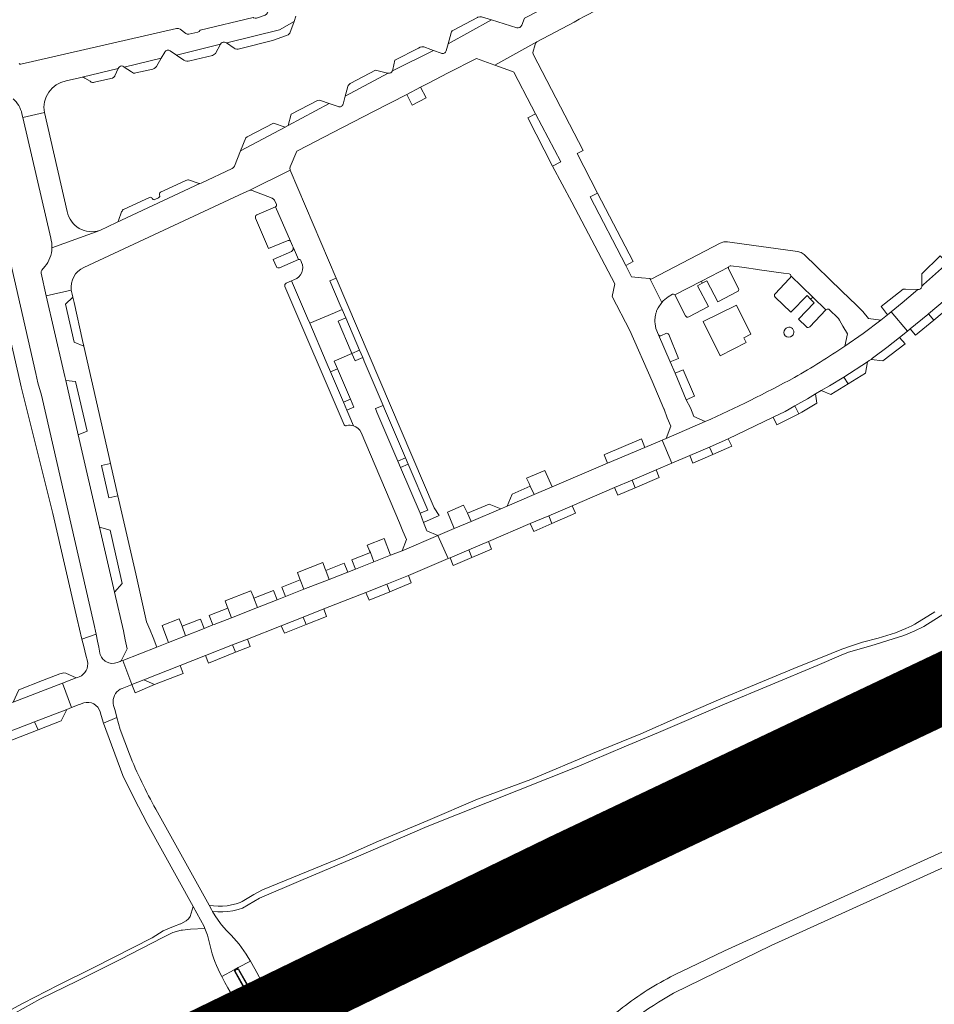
# Model space of a CAD drawing. Header units: metres. Extents: x 166325 to 190320, y 381923 to 404576.
# Tile 791 of 1056: x 177010 to 177208, y 395923 to 396137. Entities that reach past the tile are written whole.
import ezdxf

# ---------------------------------------------------------------- set-up
doc = ezdxf.new("R2010")
doc.units = ezdxf.units.M
for name, color, linetype, lineweight in [('B-WE-VH-VERHARDING_ASFALT-GV', 8, 'Continuous', 18), ('B-WE-VH-VERHARDING_BETONSTRAATSTEEN-GV', 8, 'Continuous', 18), ('B-WE-VH-VERHARDING_HALFVERHARDING-GV', 8, 'Continuous', 18), ('B-WE-VH-VERHARDING_N-WEG', 8, 'Continuous', 18), ('B-WE-VH-VERHARDING_STRAATBAKSTEEN-GV', 8, 'Continuous', 18)]:
    doc.layers.add(name, color=color, linetype=linetype, lineweight=lineweight)

msp = doc.modelspace()

# ---------------------------------------------------------------- linework, layer by layer
at = {"layer": 'B-WE-VH-VERHARDING_ASFALT-GV', "flags": 128}
for points in [[(176999.403, 396122.527), (176998.92, 396124.441), (176987.258, 396175.69), (176983.496, 396174.885), (176995.541, 396122.469), (176995.926, 396120.795), (177010.236, 396058.521), (177010.55, 396057.155), (177017.398, 396029.755), (177022.67, 396006.84), (177023.723, 396002.535), (177026.788, 396003.598), (177026.318, 396005.904), (177014.939, 396055.383), (177014.149, 396058.043), (177013.735, 396060.072)], [(177126.147, 395952.753), (177126.067, 395952.924), (177125.846, 395953.395), (177124.563, 395956.134), (177124.304, 395956.688), (177122.109, 395955.754), (177114.315, 395952.437), (177107.165, 395949.31), (177099.837, 395946.126), (177092.442, 395942.825), (177086.176, 395939.911), (177085.709, 395939.692), (177077.952, 395936.066), (177078.107, 395935.739), (177079.427, 395932.96), (177079.64, 395932.513), (177079.991, 395931.773), (177080.465, 395930.775), (177080.682, 395930.88)], [(177127.904, 395949), (177127.711, 395949.411), (177126.462, 395952.08), (177126.242, 395952.55), (177126.147, 395952.753), (177080.682, 395930.88), (177080.465, 395930.775), (177080.974, 395929.827), (177081.266, 395929.284), (177081.565, 395928.727), (177082.935, 395926.176), (177083.235, 395925.617), (177089.799, 395929.086), (177091.466, 395930.001), (177093.392, 395931.059), (177102.845, 395936.15), (177110.408, 395939.952), (177118.69, 395944.229), (177126.51, 395948.319)], [(177060.222, 395932.79), (177057.599, 395931.369), (177056.719, 395930.893), (177054.003, 395929.422), (177054.69, 395928.159), (177055.348, 395926.979), (177056.329, 395925.265), (177058.951, 395926.665), (177056.793, 395930.634), (177056.796, 395930.806), (177056.919, 395930.959), (177057.106, 395931.081), (177057.377, 395931.148), (177057.615, 395931.106), (177059.902, 395927.172), (177062.591, 395928.608), (177061.214, 395931.083)]]:
    msp.add_lwpolyline(points, close=True, dxfattribs=at)
for points in [[(177211.153, 395995.862), (177206.28, 395993.22), (177199.346, 395989.676), (177192.618, 395986.308), (177190.499, 395985.333), (177187.063, 395983.752), (177177.491, 395979.495), (177170.669, 395976.53), (177160.443, 395972.112), (177154.35, 395969.526), (177144.24, 395965.171), (177135.737, 395961.512), (177127.787, 395958.171), (177124.304, 395956.688), (177124.563, 395956.134), (177125.846, 395953.395), (177126.067, 395952.924), (177126.147, 395952.753), (177141.114, 395959.484), (177151.38, 395964.055), (177161.153, 395968.335), (177170.068, 395972.237), (177177.944, 395975.666), (177183.723, 395978.251), (177189.469, 395980.772), (177194.316, 395983.015), (177200.628, 395986.077), (177206.867, 395989.195), (177213.492, 395992.748)], [(177213.492, 395992.748), (177206.867, 395989.195), (177200.628, 395986.077), (177194.316, 395983.015), (177189.469, 395980.772), (177183.723, 395978.251), (177177.944, 395975.666), (177170.068, 395972.237), (177161.153, 395968.335), (177151.38, 395964.055), (177141.114, 395959.484), (177126.147, 395952.753), (177126.242, 395952.55), (177126.462, 395952.08), (177127.711, 395949.411), (177127.904, 395949), (177134.069, 395952.016), (177139.759, 395954.745), (177144.998, 395957.191), (177156.09, 395962.137), (177169.548, 395967.986), (177182.225, 395973.553), (177194.784, 395979.261), (177197.897, 395980.714), (177201.36, 395982.329), (177209.678, 395986.49)], [(177034.004, 395977.634), (177032.033, 395982.93), (177031.311, 395985.545), (177028.361, 395984.298), (177032.596, 395973.013), (177035.04, 395968.006), (177037.88, 395962.619), (177047.833, 395944.577), (177050.201, 395940.284), (177050.371, 395939.859), (177050.96, 395938.388), (177051.505, 395936.106)], [(177151.95, 395925.802), (177173.052, 395936.162), (177223.796, 395959.15), (177234.79, 395963.916), (177240.525, 395966.395), (177239.173, 395969.616), (177162.983, 395935.032), (177153.481, 395930.442)], [(177056.028, 395938.387), (177055.051, 395939.381), (177053.982, 395940.634), (177053.725, 395940.935), (177052.565, 395942.583), (177052.03, 395943.544), (177051.813, 395943.935), (177051.26, 395944.932), (177039.74, 395965.676)], [(177061.03, 395923.029), (177061.973, 395923.518), (177064.702, 395924.932), (177078.222, 395931.659), (177078.525, 395931.754), (177078.847, 395931.781), (177079.064, 395931.753), (177079.497, 395931.625), (177079.91, 395931.431), (177080.276, 395931.103), (177080.465, 395930.775), (177079.991, 395931.773), (177079.64, 395932.513), (177079.427, 395932.96), (177078.107, 395935.739), (177077.952, 395936.066), (177076.966, 395935.605), (177062.591, 395928.608), (177059.902, 395927.172), (177058.951, 395926.665), (177056.329, 395925.265), (177053.914, 395923.942), (177049.015, 395921.181)], [(177054.003, 395929.422), (177056.719, 395930.893), (177057.599, 395931.369), (177060.222, 395932.79)], [(177068.573, 395917.887), (177080.533, 395924.19), (177083.235, 395925.617), (177082.935, 395926.176), (177081.565, 395928.727), (177081.266, 395929.284), (177080.974, 395929.827), (177080.465, 395930.775), (177080.628, 395930.327), (177080.659, 395929.692), (177080.514, 395929.178), (177080.183, 395928.687), (177079.719, 395928.312), (177066.65, 395921.549)]]:
    msp.add_lwpolyline(points, dxfattribs=at)
at = {"layer": 'B-WE-VH-VERHARDING_ASFALT-GV'}
for points in [[(177039.74, 395965.676, -0.0324431), (177034.004, 395977.634)], [(177060.222, 395932.79, 0.0638548), (177056.028, 395938.387)], [(177051.505, 395936.106, 0.0679395), (177054.003, 395929.422)], [(177153.481, 395930.442, 0.0518871), (177142.165, 395923.663)], [(177135.82, 395913.464, -0.0771369), (177151.95, 395925.802)], [(177142.165, 395923.663, 0.0444289), (177132.586, 395915.167)]]:
    msp.add_lwpolyline(points, format="xyb", dxfattribs=at)
at = {"layer": 'B-WE-VH-VERHARDING_BETONSTRAATSTEEN-GV', "flags": 128}
for points in [[(177148.063, 396149.647), (177144.249, 396148.533), (177139.079, 396146.698), (177138.637, 396146.857), (177129.808, 396142.313), (177129.254, 396142.028), (177119.624, 396137.072), (177119.029, 396135.529)], [(177064.469, 396139.605), (177063.919, 396138.183), (177063.74, 396137.892), (177063.459, 396137.7), (177061.56, 396137.061), (177061.225, 396137.034), (177060.916, 396137.137), (177060.829, 396137.199), (177049.329, 396134.458), (177049.123, 396134.182), (177048.818, 396134.024), (177046.859, 396133.584), (177046.516, 396133.591), (177046.215, 396133.712), (177045.012, 396134.635), (177044.669, 396134.796), (177044.236, 396134.816), (177010.499, 396127.117), (177010.287, 396127.111), (177010.106, 396127.223)], [(177066.543, 396134.53), (177069.691, 396136.347), (177070.1, 396137.504)], [(177094.106, 396120.543), (177097.098, 396122.086), (177098.996, 396123.064), (177102.972, 396125.114), (177109.238, 396128.345), (177113.211, 396126.892), (177122.3, 396131.909), (177130.369, 396136.19)], [(177117.937, 396134.964), (177112.449, 396136.687), (177103.079, 396131.517), (177102.664, 396129.998)], [(177042.87, 396129.955), (177044.201, 396129.054), (177053.758, 396131.396), (177053.899, 396131.61), (177054.099, 396131.771), (177054.339, 396131.863), (177054.595, 396131.877), (177054.843, 396131.812), (177055.021, 396131.706), (177055.374, 396131.792), (177066.543, 396134.53)], [(177101.564, 396129.482), (177099.877, 396130.078), (177090.988, 396125.613)], [(177020.301, 396123.45), (177023.218, 396124.123), (177023.746, 396124.25), (177031.606, 396126.141), (177031.707, 396126.364), (177031.875, 396126.541), (177032.091, 396126.656), (177032.332, 396126.695), (177032.572, 396126.655), (177032.788, 396126.54), (177032.886, 396126.449), (177040.921, 396128.383), (177041.677, 396129.701)], [(177090.112, 396125.106), (177080.786, 396120.177), (177080.31, 396118.415)], [(177024.117, 396083.054), (177058.839, 396099.197), (177059.967, 396099.721), (177068.861, 396104.139), (177068.836, 396104.267), (177068.793, 396104.483), (177068.859, 396104.815), (177070.314, 396108.219), (177070.587, 396108.416), (177078.117, 396112.298), (177086.896, 396116.825), (177094.106, 396120.543)], [(177079.231, 396117.891), (177077.311, 396118.571), (177068.39, 396113.818), (177067.727, 396113.465), (177058.116, 396108.345), (177056.755, 396104.982), (177056.58, 396104.688), (177056.303, 396104.487), (177049.57, 396101.324), (177049.248, 396101.241), (177031.192, 396092.756), (177027.57, 396091.055), (177017.231, 396087.299)], [(177010.718, 396116.33), (177010.904, 396115.524), (177015.575, 396116.605)], [(177015.575, 396116.605), (177010.904, 396115.524), (177016.955, 396089.374)], [(177020.55, 396095.141), (177015.575, 396116.605)], [(177017.231, 396087.299), (177027.57, 396091.055)], [(177015.661, 396083.241), (177015.008, 396082.455), (177014.874, 396082.148), (177014.881, 396081.814), (177015.999, 396076.927), (177021.406, 396078.103)], [(177027.63, 395999.47), (177027.362, 396000.787), (177027.092, 396002.108), (177026.788, 396003.598), (177023.723, 396002.535), (177024.112, 396000.945), (177024.581, 395999.032), (177024.891, 395997.756)], [(177032.564, 395997.936), (177032.227, 395997.804), (177031.976, 395997.705), (177031.337, 395997.455)], [(177032.426, 395991.862), (177033.523, 395992.294), (177034.279, 395992.592), (177034.549, 395992.698), (177032.564, 395997.936)], [(177023.113, 395994.372), (177022.727, 395994.225), (177022.446, 395994.118), (177021.522, 395993.761), (177019.483, 395992.972), (177021.448, 395987.702), (177023.129, 395988.347), (177023.4, 395988.451), (177023.93, 395988.654), (177024.109, 395988.716)], [(177027.648, 395986.797), (177027.873, 395986.009), (177028.361, 395984.298), (177031.311, 395985.545), (177030.886, 395987.083), (177030.585, 395988.174), (177030.501, 395988.585), (177030.473, 395989.004)]]:
    msp.add_lwpolyline(points, dxfattribs=at)
at = {"layer": 'B-WE-VH-VERHARDING_BETONSTRAATSTEEN-GV'}
for points in [[(177130.369, 396136.19, -0.0596154), (177148.982, 396144.206)], [(177119.029, 396135.529, -0.4015894), (177117.937, 396134.964)], [(177041.677, 396129.701, -0.4577982), (177042.87, 396129.955)], [(177102.664, 396129.998, -0.4653935), (177101.564, 396129.482)], [(177090.988, 396125.613, -0.3045319), (177090.112, 396125.106)], [(177015.575, 396116.605, -0.4119785), (177020.301, 396123.45)], [(177008.783, 396119.586, -0.1624183), (177010.718, 396116.33)], [(177080.31, 396118.415, -0.433634), (177079.231, 396117.891)], [(177027.57, 396091.055, -0.4530582), (177020.55, 396095.141)], [(177016.955, 396089.374, -0.0810051), (177017.231, 396087.299)], [(177017.231, 396087.299, -0.1715731), (177015.661, 396083.241)], [(177021.406, 396078.103, -0.3278381), (177024.117, 396083.054)], [(177024.891, 395997.756, -0.3781862), (177023.113, 395994.372)], [(177031.337, 395997.455, -0.4652621), (177027.63, 395999.47)], [(177030.473, 395989.004, -0.3074501), (177032.426, 395991.862)], [(177024.109, 395988.716, -0.4202562), (177027.648, 395986.797)]]:
    msp.add_lwpolyline(points, format="xyb", dxfattribs=at)
at = {"layer": 'B-WE-VH-VERHARDING_BETONSTRAATSTEEN-GV', "flags": 128}
for points in [[(177097.098, 396122.086), (177094.106, 396120.543), (177095.308, 396118.195), (177098.315, 396119.789)], [(177066.693, 395921.97), (177079.653, 395928.581), (177079.943, 395928.797), (177080.084, 395928.935), (177080.389, 395929.412), (177080.478, 395929.756), (177080.45, 395930.152), (177080.258, 395930.743), (177079.978, 395931.128), (177079.545, 395931.431), (177079.038, 395931.584), (177078.562, 395931.569), (177065.036, 395924.848)], [(177059.703, 395927.289), (177057.664, 395930.881), (177057.495, 395930.973), (177057.306, 395930.954), (177057.065, 395930.871), (177056.959, 395930.723), (177056.925, 395930.609), (177059.011, 395926.906)]]:
    msp.add_lwpolyline(points, close=True, dxfattribs=at)
at = {"layer": 'B-WE-VH-VERHARDING_HALFVERHARDING-GV', "flags": 128}
msp.add_lwpolyline([(177168.69, 396068.575), (177165.588, 396074.881), (177158.319, 396071.306), (177162.003, 396063.901), (177167.662, 396066.779), (177167.126, 396067.805)], close=True, dxfattribs=at)
at = {"layer": 'B-WE-VH-VERHARDING_HALFVERHARDING-GV'}
for points in [[(177177.609, 396068.2, 1.1209704), (177176.104, 396069.704)], [(177176.104, 396069.704, 0.9619774), (177177.609, 396068.2)]]:
    msp.add_lwpolyline(points, format="xyb", dxfattribs=at)
at = {"layer": 'B-WE-VH-VERHARDING_HALFVERHARDING-GV', "flags": 128}
for points in [[(177208.527, 396008.438), (177204.188, 396005.741), (177203.569, 396005.411), (177202.298, 396004.839), (177200.015, 396003.883), (177196.291, 396002.769), (177192.884, 396001.851), (177190.678, 396001.172), (177188.372, 396000.385), (177186.092, 395999.411), (177178.002, 395996.165), (177169.453, 395992.648), (177162.208, 395989.591), (177153.007, 395985.64), (177144.864, 395982.003), (177134.4, 395977.764), (177121.001, 395972.116), (177109.426, 395967.837), (177098.707, 395963.274), (177088.011, 395958.788), (177080.311, 395955.395), (177062.856, 395948.194), (177060.987, 395947.215), (177058.427, 395945.703), (177058.042, 395945.504), (177057.11, 395945.188), (177056.155, 395944.948), (177055.184, 395944.786), (177054.203, 395944.703), (177053.218, 395944.7), (177052.236, 395944.776), (177051.26, 395944.932), (177051.813, 395943.935), (177052.03, 395943.544), (177053.138, 395943.464), (177054.25, 395943.463), (177055.358, 395943.542), (177056.457, 395943.701), (177057.543, 395943.938), (177058.541, 395944.231), (177062.193, 395946.406), (177071.169, 395950.278), (177083.62, 395955.519), (177098.52, 395961.911), (177131.012, 395974.902), (177141.222, 395979.168), (177148.702, 395982.293), (177163.005, 395988.46), (177183.044, 395996.829), (177188.278, 395999.044), (177189.853, 395999.711), (177194.646, 396001.065), (177201.806, 396003.31), (177204.108, 396004.25), (177206.153, 396005.269), (177211.059, 396008.403)], [(177007.347, 395920.518), (177014.618, 395924.523), (177022.752, 395928.514), (177031.982, 395933.11), (177041.267, 395937.884), (177043.388, 395938.975), (177045.234, 395939.457), (177045.483, 395939.486), (177047.249, 395939.695), (177050.371, 395939.859), (177050.201, 395940.284), (177047.833, 395944.577), (177047.2, 395942.466), (177046.818, 395941.92), (177046.305, 395941.488), (177045.167, 395940.876), (177045.108, 395940.855), (177043.544, 395940.31), (177041.289, 395939.335), (177038.942, 395937.796), (177026.272, 395931.378), (177018.587, 395927.602), (177011.016, 395923.688), (177007.371, 395921.684)]]:
    msp.add_lwpolyline(points, dxfattribs=at)
at = {"layer": 'B-WE-VH-VERHARDING_N-WEG', "const_width": 15, "flags": 128}
msp.add_lwpolyline([(176774.264, 395699.636), (176896.784, 395801.268), (176957.882, 395853.988), (176996.882, 395882.318), (177044.499, 395912.234), (177128.703, 395953.11), (177217.269, 395995.142), (177251.28, 396019.619), (177273.955, 396039.564), (177292.095, 396060.867), (177316.614, 396101.756), (177333.847, 396151.163), (177340.892, 396185.971), (177341.799, 396228.126), (177339.531, 396251.016), (177324.8, 396437.116), (177307.389, 396676.136), (177285.665, 396956.696), (177283.093, 397067.616), (177287.503, 397121.973), (177292.647, 397157.233), (177345.028, 397488.163)], dxfattribs=at)
at = {"layer": 'B-WE-VH-VERHARDING_STRAATBAKSTEEN-GV', "flags": 128}
for points in [[(177065, 396132.247), (177068.058, 396133.303), (177068.392, 396133.469), (177068.685, 396133.702), (177068.802, 396133.83), (177069.691, 396136.347), (177066.543, 396134.53), (177055.374, 396131.792), (177055.021, 396131.706), (177056.698, 396130.582), (177056.962, 396130.42), (177057.258, 396130.331), (177057.567, 396130.321), (177057.889, 396130.398)], [(177112.449, 396136.687), (177110.318, 396137.356), (177109.965, 396137.376), (177109.545, 396137.265), (177109.409, 396137.194), (177104.211, 396134.474), (177103.952, 396134.284), (177103.809, 396134.09), (177103.722, 396133.866), (177103.079, 396131.517)], [(177052.034, 396128.978), (177052.481, 396129.264), (177052.658, 396129.407), (177053.758, 396131.396), (177044.201, 396129.054), (177045.832, 396127.95), (177046.125, 396127.8), (177046.445, 396127.725), (177046.774, 396127.729), (177047.071, 396127.803)], [(177099.877, 396130.078), (177099.335, 396130.269), (177097.778, 396130.819), (177097.385, 396130.861), (177096.995, 396130.747), (177096.652, 396130.569), (177091.563, 396127.929), (177091.073, 396125.956), (177090.988, 396125.613)], [(177039.697, 396126.372), (177039.87, 396126.553), (177040.921, 396128.383), (177032.886, 396126.449), (177034.445, 396125.412), (177034.669, 396125.248), (177034.93, 396125.156), (177035.206, 396125.141), (177035.431, 396125.189), (177039.055, 396126.004), (177039.396, 396126.153)], [(177029.985, 396123.953), (177030.311, 396124.07), (177030.601, 396124.259), (177030.841, 396124.508), (177030.874, 396124.554), (177031.606, 396126.141), (177023.746, 396124.25), (177024.013, 396124.232), (177024.262, 396124.136), (177024.338, 396124.088), (177025.513, 396123.371), (177025.735, 396123.221), (177025.991, 396123.142), (177026.26, 396123.143), (177026.43, 396123.186)], [(177077.311, 396118.571), (177075.432, 396119.237), (177075.101, 396119.286), (177074.773, 396119.213), (177069.075, 396116.278), (177068.39, 396113.818)], [(177122.034, 396116.314), (177120.315, 396115.43), (177125.721, 396104.979), (177127.502, 396105.915)], [(177067.727, 396113.465), (177065.205, 396114.284), (177059.539, 396111.365), (177059.247, 396111.139), (177058.116, 396108.345)], [(177135.459, 396099.166), (177133.861, 396098.337), (177141.569, 396083.483), (177143.166, 396084.313)], [(177211.269, 396083.972), (177209.947, 396085.355), (177209.739, 396085.555), (177205.713, 396081.656), (177205.736, 396078.992), (177206.127, 396079.331), (177208.715, 396081.632)], [(177078.847, 396080.736), (177077.468, 396080.147), (177079.709, 396074.895), (177080.11, 396073.954), (177080.895, 396072.114), (177083.882, 396065.114), (177084.565, 396063.515), (177084.891, 396062.75), (177088.981, 396053.165), (177089.297, 396052.425), (177093.832, 396041.798), (177094.421, 396040.418), (177098.655, 396030.495), (177097, 396029.789), (177097.72, 396027.821), (177101.133, 396029.284), (177100.073, 396030.994)], [(177020.21, 396058.594), (177022.292, 396058.367), (177024.851, 396047.599), (177022.933, 396046.764), (177027.527, 396026.807), (177029.836, 396026.117), (177032.165, 396015.867), (177032.446, 396014.583), (177030.777, 396012.688), (177032.706, 396004.306), (177033.055, 396002.344), (177033.487, 396000.414), (177032.227, 395997.804), (177032.564, 395997.936), (177039.922, 396000.821), (177039.128, 396002.887), (177038.524, 396004.461), (177037.729, 396006.273), (177035.372, 396016.645), (177031.526, 396033.571), (177029.576, 396033.128), (177027.98, 396040.149), (177029.931, 396040.592), (177029.491, 396042.53), (177024.151, 396066.033), (177022.021, 396066.83), (177020.15, 396075.067), (177021.749, 396076.608), (177021.607, 396077.231), (177021.406, 396078.103), (177015.999, 396076.927), (177019.572, 396061.316), (177020.024, 396059.4)], [(177022.013, 396075.444), (177021.749, 396076.608), (177020.15, 396075.067), (177022.021, 396066.83), (177024.151, 396066.033), (177023.872, 396067.261)], [(177204.384, 396077.82), (177204.877, 396078.247), (177204.82, 396078.255), (177202.171, 396078.337), (177201.691, 396078.317), (177197.636, 396075.172), (177196.911, 396074.609), (177197.178, 396074.265), (177198.319, 396072.794), (177199.105, 396073.434), (177201.465, 396075.357)], [(177211.937, 396074.696), (177210.758, 396076.062), (177207.163, 396072.982), (177208.305, 396071.644)], [(177208.305, 396071.644), (177207.163, 396072.982), (177207.023, 396072.862), (177203.23, 396069.731), (177204.395, 396068.359)], [(177083.882, 396065.114), (177080.895, 396072.114), (177079.25, 396071.412), (177082.099, 396064.736), (177082.237, 396064.412)], [(177202.107, 396066.495), (177200.913, 396067.873), (177198.148, 396065.71), (177195.356, 396063.582), (177195.048, 396063.363), (177194.736, 396063.142), (177197.286, 396062.818)], [(177193.965, 396062.605), (177188.851, 396059.269), (177189.743, 396057.823), (177193.528, 396060.179)], [(177080.399, 396053.841), (177081.916, 396054.49), (177079.084, 396061.109), (177077.566, 396060.461)], [(177154.044, 396060.857), (177152.248, 396060.131), (177154.689, 396054.394), (177156.49, 396055.165)], [(177022.292, 396058.367), (177020.21, 396058.594), (177022.933, 396046.764), (177024.851, 396047.599)], [(177189.743, 396057.823), (177188.851, 396059.269), (177185.757, 396057.436), (177183.944, 396056.364), (177186.027, 396055.509)], [(177182.957, 396053.633), (177182.725, 396055.643), (177180.957, 396054.597), (177178.194, 396053.052), (177179.084, 396051.362), (177179.751, 396051.694)], [(177093.832, 396041.798), (177089.297, 396052.425), (177088.981, 396053.165), (177087.325, 396052.458), (177087.641, 396051.718), (177092.177, 396041.091)], [(177179.084, 396051.362), (177178.194, 396053.052), (177176.089, 396051.875), (177173.511, 396050.617), (177174.3, 396048.982)], [(177148.128, 396039.2), (177151.525, 396040.651), (177149.48, 396045.661), (177145.739, 396044.07), (177137.637, 396040.623), (177125.649, 396035.522), (177121.691, 396033.838), (177115.884, 396031.368), (177114.516, 396030.785), (177108.07, 396028.043), (177104.417, 396026.488), (177100.825, 396024.96), (177103.12, 396019.968), (177103.515, 396020.136), (177107.558, 396021.864), (177111.848, 396023.697), (177120.854, 396027.545), (177124.872, 396029.262), (177129.954, 396031.434), (177139.143, 396035.36), (177142.957, 396036.99)], [(177145.739, 396044.07), (177144.97, 396045.915), (177144.486, 396045.708), (177137.152, 396042.573), (177136.907, 396042.468), (177137.637, 396040.623)], [(177164.559, 396044.358), (177163.798, 396045.895), (177159.69, 396044.14), (177160.411, 396042.534)], [(177159.69, 396044.14), (177155.478, 396042.34), (177156.112, 396040.643), (177160.411, 396042.534)], [(177031.526, 396033.571), (177031.166, 396035.157), (177029.931, 396040.592), (177027.98, 396040.149), (177029.576, 396033.128)], [(177097, 396029.789), (177098.655, 396030.495), (177094.421, 396040.418), (177092.765, 396039.711)], [(177124.011, 396039.091), (177120.075, 396037.403), (177120.605, 396036.232), (177120.873, 396035.643), (177121.691, 396033.838), (177125.649, 396035.522)], [(177148.826, 396037.567), (177148.128, 396039.2), (177142.957, 396036.99), (177143.613, 396035.341)], [(177142.957, 396036.99), (177139.143, 396035.36), (177139.829, 396033.725), (177143.613, 396035.341)], [(177121.691, 396033.838), (177120.873, 396035.643), (177116.983, 396033.948), (177115.884, 396031.368)], [(177114.516, 396030.785), (177111.971, 396031.793), (177107.277, 396029.788), (177108.07, 396028.043)], [(177107.277, 396029.788), (177106.993, 396030.414), (177106.42, 396031.55), (177102.923, 396030.051), (177104.417, 396026.488), (177108.07, 396028.043)], [(177130.697, 396029.844), (177129.954, 396031.434), (177124.872, 396029.262), (177125.546, 396027.568)], [(177125.546, 396027.568), (177124.872, 396029.262), (177120.854, 396027.545), (177121.639, 396025.841)], [(177029.836, 396026.117), (177027.527, 396026.807), (177030.777, 396012.688), (177032.446, 396014.583), (177032.165, 396015.867)], [(177076.133, 396009.066), (177085.271, 396012.663), (177089.779, 396014.437), (177094.465, 396016.282), (177103.12, 396019.968), (177100.825, 396024.96), (177093.115, 396021.679), (177090.619, 396020.697), (177087.006, 396019.281), (177083.013, 396017.715), (177081.363, 396017.068), (177077.31, 396015.479), (177071.803, 396013.32), (177067.821, 396011.759), (177066.03, 396011.057), (177061.766, 396009.385), (177056.13, 396007.175), (177052.407, 396005.715), (177052.109, 396005.599), (177050.209, 396004.854), (177049.873, 396004.722), (177046.173, 396003.272), (177042.476, 396001.822), (177039.922, 396000.821), (177032.564, 395997.936), (177034.549, 395992.698), (177037.102, 395993.703), (177044.979, 395996.803), (177050.507, 395998.98), (177056.356, 396001.282), (177059.575, 396002.549), (177066.929, 396005.443), (177071.698, 396007.32)], [(177089.235, 396024.309), (177085.543, 396022.864), (177086.05, 396021.688), (177086.222, 396021.288), (177087.006, 396019.281), (177090.619, 396020.697)], [(177112.476, 396022.012), (177111.848, 396023.697), (177107.558, 396021.864), (177108.215, 396020.212)], [(177087.006, 396019.281), (177086.222, 396021.288), (177082.225, 396019.684), (177083.013, 396017.715)], [(177108.215, 396020.212), (177107.558, 396021.864), (177103.515, 396020.136), (177104.181, 396018.509)], [(177076.556, 396017.408), (177076.377, 396017.902), (177075.941, 396019.106), (177070.422, 396016.946), (177070.854, 396015.772), (177071.012, 396015.344), (177071.803, 396013.32), (177077.31, 396015.479)], [(177081.363, 396017.068), (177080.545, 396019.009), (177076.556, 396017.408), (177077.31, 396015.479)], [(177071.012, 396015.344), (177067.012, 396013.761), (177067.821, 396011.759), (177071.803, 396013.32)], [(177095.094, 396014.691), (177094.465, 396016.282), (177089.779, 396014.437), (177090.436, 396012.784)], [(177061.766, 396009.385), (177060.988, 396011.377), (177060.794, 396011.831), (177060.302, 396012.985), (177054.73, 396010.804), (177055.18, 396009.618), (177055.318, 396009.255), (177056.13, 396007.175)], [(177066.03, 396011.057), (177065.267, 396013.071), (177060.988, 396011.377), (177061.766, 396009.385)], [(177089.779, 396014.437), (177085.271, 396012.663), (177085.983, 396010.961), (177090.436, 396012.784)], [(177056.13, 396007.175), (177055.318, 396009.255), (177051.458, 396007.712), (177051.305, 396007.65), (177052.109, 396005.599), (177052.407, 396005.715)], [(177076.746, 396007.439), (177076.133, 396009.066), (177071.698, 396007.32), (177072.346, 396005.69)], [(177045.438, 396005.304), (177045.281, 396005.715), (177044.82, 396006.925), (177041.098, 396005.469), (177041.678, 396003.863), (177042.476, 396001.822), (177046.173, 396003.272)], [(177049.873, 396004.722), (177050.209, 396004.854), (177049.41, 396006.892), (177049.007, 396006.731), (177045.438, 396005.304), (177046.173, 396003.272)], [(177071.698, 396007.32), (177066.929, 396005.443), (177067.653, 396003.825), (177072.346, 396005.69)], [(177060.155, 396000.959), (177059.575, 396002.549), (177056.356, 396001.282), (177056.995, 395999.675)], [(177056.995, 395999.675), (177056.356, 396001.282), (177050.507, 395998.98), (177051.141, 395997.297)], [(177045.647, 395995.12), (177044.979, 395996.803), (177037.102, 395993.703), (177039.415, 395992.73)], [(177019.483, 395992.972), (177021.522, 395993.761), (177022.446, 395994.118), (177020.202, 395995.163), (177019.792, 395995.248), (177018.963, 395995.02), (177015.145, 395993.548), (177010.022, 395991.572), (177008.83, 395988.851)], [(177039.415, 395992.73), (177037.102, 395993.703), (177034.549, 395992.698), (177035.273, 395990.883)], [(177019.255, 395984.821), (177020.433, 395987.313), (177013.437, 395984.629), (177014.226, 395982.862)], [(177014.226, 395982.862), (177013.437, 395984.629), (177009.893, 395983.27), (177006.082, 395981.793), (177005.367, 395981.516), (177007.753, 395980.34)]]:
    msp.add_lwpolyline(points, close=True, dxfattribs=at)
for points in [[(177122.3, 396131.909), (177113.211, 396126.892)], [(177121.439, 396129.623), (177121.905, 396131.368)], [(177121.905, 396131.368), (177122.043, 396131.646)], [(177122.043, 396131.646), (177122.3, 396131.909)], [(177121.527, 396129.275), (177121.439, 396129.623)], [(177132.366, 396108.401), (177121.527, 396129.275)], [(177090.112, 396125.106), (177089.921, 396125.14), (177089.639, 396125.208), (177087.374, 396125.754), (177081.971, 396122.951), (177081.854, 396122.89)], [(177113.211, 396126.892), (177117.001, 396125.506)], [(177081.351, 396122.27), (177080.915, 396120.654), (177080.786, 396120.177), (177090.112, 396125.106)], [(177117.001, 396125.506), (177117.291, 396125.332)], [(177117.291, 396125.332), (177121.169, 396117.958)], [(177121.169, 396117.958), (177122.034, 396116.314)], [(177122.034, 396116.314), (177127.502, 396105.915)], [(177131.023, 396107.715), (177132.366, 396108.401)], [(177135.459, 396099.166), (177131.023, 396107.715)], [(177127.502, 396105.915), (177125.721, 396104.979)], [(177125.721, 396104.979), (177129.852, 396097.192)], [(177073.079, 396070.947), (177078.465, 396073.252), (177078.593, 396073.307), (177080.11, 396073.954), (177079.709, 396074.895), (177077.468, 396080.147), (177078.847, 396080.736), (177068.861, 396104.139), (177059.967, 396099.721)], [(177032.329, 396095.07), (177031.673, 396093.23), (177031.482, 396092.942), (177031.192, 396092.756), (177049.248, 396101.241)], [(177046.263, 396101.907), (177046.086, 396101.825), (177040.774, 396099.363)], [(177049.248, 396101.241), (177048.895, 396101.28), (177047.015, 396101.938)], [(177038.357, 396098.235), (177032.864, 396095.68)], [(177040.318, 396098.151), (177039.502, 396097.772)], [(177059.967, 396099.721), (177060.303, 396099.786), (177060.636, 396099.709), (177064.955, 396098.036), (177065.247, 396097.865), (177065.454, 396097.6), (177065.864, 396096.673)], [(177133.861, 396098.337), (177135.459, 396099.166)], [(177141.569, 396083.483), (177133.861, 396098.337)], [(177225.961, 396099.687), (177225.741, 396099.422), (177225.523, 396099.162), (177222.001, 396095.086), (177220.092, 396092.905), (177218.072, 396090.7), (177216.003, 396088.542), (177214.682, 396087.214), (177211.269, 396083.972), (177208.715, 396081.632), (177206.127, 396079.331), (177205.736, 396078.992)], [(177061.35, 396093.762), (177064.165, 396087.172), (177068.173, 396088.847), (177068.396, 396088.909), (177068.627, 396088.892), (177068.839, 396088.797), (177068.919, 396088.734), (177065.674, 396096.196)], [(177065.674, 396096.196), (177061.596, 396094.458)], [(177065.674, 396096.196), (177068.919, 396088.734), (177069.358, 396087.724), (177069.467, 396087.475), (177069.765, 396086.789), (177070.645, 396084.765)], [(177129.852, 396097.192), (177139.229, 396079.513)], [(177070.645, 396084.765), (177069.765, 396086.789), (177069.467, 396087.475), (177069.506, 396087.216), (177069.466, 396086.957), (177069.35, 396086.723), (177069.162, 396086.528), (177065.178, 396084.802), (177065.856, 396083.214)], [(177185.574, 396073.999), (177187.639, 396072.027), (177187.866, 396071.622), (177188.603, 396070.309), (177189.643, 396068.693), (177189.079, 396066.017), (177193.003, 396068.765), (177196.843, 396071.629), (177194.184, 396071.972), (177192.949, 396073.519), (177191.596, 396074.903), (177188.381, 396077.926), (177180.245, 396085.82), (177179.552, 396086.276), (177178.79, 396086.489), (177176.177, 396086.854), (177167.206, 396088.107), (177163.617, 396088.608), (177162.794, 396088.588), (177162.037, 396088.301), (177147.207, 396080.588), (177146.99, 396080.536), (177146.765, 396080.632), (177149.367, 396075.487)], [(177204.877, 396078.247), (177204.384, 396077.82), (177201.465, 396075.357), (177199.105, 396073.434), (177202.649, 396069.265), (177203.23, 396069.731), (177207.023, 396072.862), (177207.163, 396072.982), (177210.758, 396076.062), (177213.301, 396078.308), (177213.586, 396078.563), (177216.97, 396081.773), (177220.659, 396085.439), (177221.319, 396086.118), (177221.884, 396086.706), (177222.015, 396086.843), (177222.149, 396086.984)], [(177066.541, 396083.002), (177070.645, 396084.765)], [(177071.132, 396084.551), (177071.304, 396084.154)], [(177142.847, 396081.02), (177141.569, 396083.483)], [(177152.182, 396077.103), (177157.955, 396080.075), (177163.87, 396083.119)], [(177166.012, 396078.482), (177163.856, 396082.765), (177163.87, 396083.119), (177157.955, 396080.075), (177158.155, 396079.63), (177159.165, 396080.174), (177161.53, 396075.604), (177165.803, 396077.816)], [(177164.314, 396083.412), (177166.704, 396083.079), (177167.743, 396082.934), (177169.724, 396082.658), (177170.524, 396082.547), (177175.744, 396081.819), (177176.996, 396081.645)], [(177144.985, 396080.808), (177142.847, 396081.02)], [(177146.765, 396080.632), (177144.985, 396080.808)], [(177177.354, 396081.254), (177177.273, 396080.908), (177177.019, 396080.575), (177173.917, 396077.366)], [(177173.923, 396076.623), (177177.33, 396073.39), (177180.885, 396076.965), (177181.632, 396076.181), (177182.096, 396076.647), (177177.354, 396081.254)], [(177177.354, 396081.254), (177182.096, 396076.647), (177184.966, 396073.858)], [(177067.697, 396078.949), (177080.541, 396048.959)], [(177080.399, 396053.841), (177077.566, 396060.461), (177076.858, 396062.116), (177076.651, 396062.601), (177073.079, 396070.947), (177072.612, 396072.038), (177069.151, 396080.126), (177067.969, 396079.622)], [(177069.821, 396080.412), (177069.151, 396080.126), (177072.612, 396072.038), (177073.079, 396070.947)], [(177139.229, 396079.513), (177138.631, 396076.751)], [(177149.367, 396075.487), (177146.765, 396080.632)], [(177157.145, 396079.086), (177158.155, 396079.63), (177157.955, 396080.075), (177152.182, 396077.103), (177154.522, 396072.572)], [(177155.231, 396072.343), (177159.512, 396074.559), (177157.145, 396079.086)], [(177138.631, 396076.751), (177142.449, 396069.367)], [(177150.753, 396076.681), (177151.668, 396077.227)], [(177184.966, 396073.858), (177182.096, 396076.647), (177181.632, 396076.181), (177182.378, 396075.397), (177178.974, 396071.829), (177180.728, 396070.164)], [(177148.57, 396074.305), (177149.367, 396075.487)], [(177148.332, 396073.787), (177148.57, 396074.305)], [(177176.089, 396051.875), (177178.194, 396053.052), (177180.957, 396054.597), (177182.725, 396055.643), (177183.944, 396056.364), (177185.757, 396057.436), (177188.851, 396059.269), (177193.965, 396062.605), (177194.351, 396062.873), (177194.736, 396063.142), (177195.048, 396063.363), (177195.356, 396063.582), (177198.148, 396065.71), (177200.913, 396067.873), (177202.649, 396069.265), (177199.105, 396073.434), (177198.319, 396072.794), (177196.843, 396071.629), (177193.003, 396068.765), (177189.079, 396066.017)], [(177181.449, 396070.203), (177184.966, 396073.858)], [(177142.449, 396069.367), (177147.286, 396058.385)], [(177148.701, 396068.465), (177148.11, 396069.855)], [(177148.701, 396068.465), (177151.206, 396062.579), (177153.03, 396063.327), (177150.907, 396068.507)], [(177151.206, 396062.579), (177148.701, 396068.465)], [(177150.233, 396068.754), (177149.321, 396068.335)], [(177093.284, 396025.894), (177094.033, 396024.11), (177093.115, 396021.679), (177100.825, 396024.96), (177098.482, 396026), (177097.72, 396027.821), (177097, 396029.789), (177092.765, 396039.711), (177092.177, 396041.091), (177087.641, 396051.718), (177087.325, 396052.458), (177088.981, 396053.165), (177084.891, 396062.75), (177084.565, 396063.515), (177083.047, 396062.868), (177082.919, 396062.813), (177082.237, 396064.412), (177078.375, 396062.765), (177079.084, 396061.109), (177081.916, 396054.49), (177082.654, 396052.766), (177081.137, 396052.116), (177081.549, 396051.153), (177082.579, 396048.747)], [(177152.248, 396060.131), (177151.206, 396062.579)], [(177154.689, 396054.394), (177152.248, 396060.131)], [(177147.286, 396058.385), (177149.823, 396052.455)], [(177082.579, 396048.747), (177081.549, 396051.153), (177081.137, 396052.116), (177080.399, 396053.841)], [(177155.582, 396052.649), (177154.689, 396054.394)], [(177158.81, 396049.657), (177150.313, 396046.016), (177149.48, 396045.661), (177151.525, 396040.651), (177155.478, 396042.34), (177159.69, 396044.14), (177163.798, 396045.895), (177173.511, 396050.617), (177176.089, 396051.875)], [(177149.823, 396052.455), (177149.876, 396052.332)], [(177149.876, 396052.332), (177150.565, 396050.473)], [(177156.34, 396050.778), (177155.582, 396052.649)], [(177150.313, 396046.016), (177158.81, 396049.657)], [(177150.565, 396050.473), (177151.331, 396048.633)], [(177158.81, 396049.657), (177156.34, 396050.778)], [(177084.226, 396047.284), (177092.569, 396027.747), (177093.284, 396025.894)], [(177151.331, 396048.633), (177150.313, 396046.016)], [(176997.081, 395978.285), (176998.282, 395978.769), (177003.83, 395980.92), (177005.367, 395981.516), (177006.082, 395981.793), (177009.893, 395983.27), (177013.437, 395984.629), (177020.433, 395987.313), (177021.448, 395987.702), (177019.483, 395992.972), (177008.83, 395988.851), (177008.095, 395988.566), (176996.469, 395984.069), (176995.262, 395983.59), (176994.721, 395983.375), (176994.176, 395983.159), (176992.846, 395982.579)]]:
    msp.add_lwpolyline(points, dxfattribs=at)
at = {"layer": 'B-WE-VH-VERHARDING_STRAATBAKSTEEN-GV'}
for points in [[(177081.854, 396122.89, 0.2306337), (177081.351, 396122.27)], [(177047.015, 396101.938, 0.2407211), (177046.263, 396101.907)], [(177038.968, 396097.986, 0.4044501), (177038.357, 396098.235)], [(177039.502, 396097.772, -0.464817), (177038.968, 396097.986)], [(177040.522, 396098.735, -0.5132757), (177040.318, 396098.151)], [(177040.774, 396099.363, 0.3633379), (177040.522, 396098.735)], [(177032.864, 396095.68, 0.2140282), (177032.329, 396095.07)], [(177065.864, 396096.673, -0.3819158), (177065.674, 396096.196)], [(177061.596, 396094.458, 0.3932972), (177061.35, 396093.762)], [(177065.856, 396083.214, 0.4062367), (177066.541, 396083.002)], [(177071.304, 396084.154, -0.4268769), (177069.821, 396080.412)], [(177070.645, 396084.765, -0.4268021), (177071.132, 396084.551)], [(177163.87, 396083.119, -0.438483), (177164.314, 396083.412)], [(177176.996, 396081.645, -0.4098491), (177177.354, 396081.254)], [(177067.969, 396079.622, 0.4098211), (177067.697, 396078.949)], [(177205.736, 396078.992, -0.4251663), (177204.877, 396078.247)], [(177149.367, 396075.487, -0.0751813), (177150.753, 396076.681)], [(177151.668, 396077.227, -0.4431358), (177152.182, 396077.103)], [(177165.803, 396077.816, 0.3919325), (177166.012, 396078.482)], [(177173.917, 396077.366, 0.390317), (177173.923, 396076.623)], [(177147.893, 396071.765, -0.0281235), (177147.96, 396072.441)], [(177147.96, 396072.441, -0.0291408), (177148.108, 396073.125)], [(177148.108, 396073.125, -0.0298596), (177148.332, 396073.787)], [(177154.522, 396072.572, 0.4100293), (177155.231, 396072.343)], [(177184.966, 396073.858, -0.2914637), (177185.574, 396073.999)], [(177148.11, 396069.855, -0.0791072), (177147.893, 396071.765)], [(177180.728, 396070.164, 0.4035511), (177181.449, 396070.203)], [(177149.321, 396068.335, -0.4352857), (177148.701, 396068.465)], [(177150.907, 396068.507, 0.4262112), (177150.233, 396068.754)], [(177189.079, 396066.017, -0.0201578), (177178.143, 396059.226)], [(177178.143, 396059.226, -0.0187624), (177158.81, 396049.657)], [(177080.541, 396048.959, 0.3509959), (177081.137, 396048.79)], [(177081.137, 396048.79, -0.1380041), (177082.579, 396048.747)], [(177082.579, 396048.747, -0.2154409), (177084.226, 396047.284)]]:
    msp.add_lwpolyline(points, format="xyb", dxfattribs=at)

doc.saveas('drawing.dxf')
